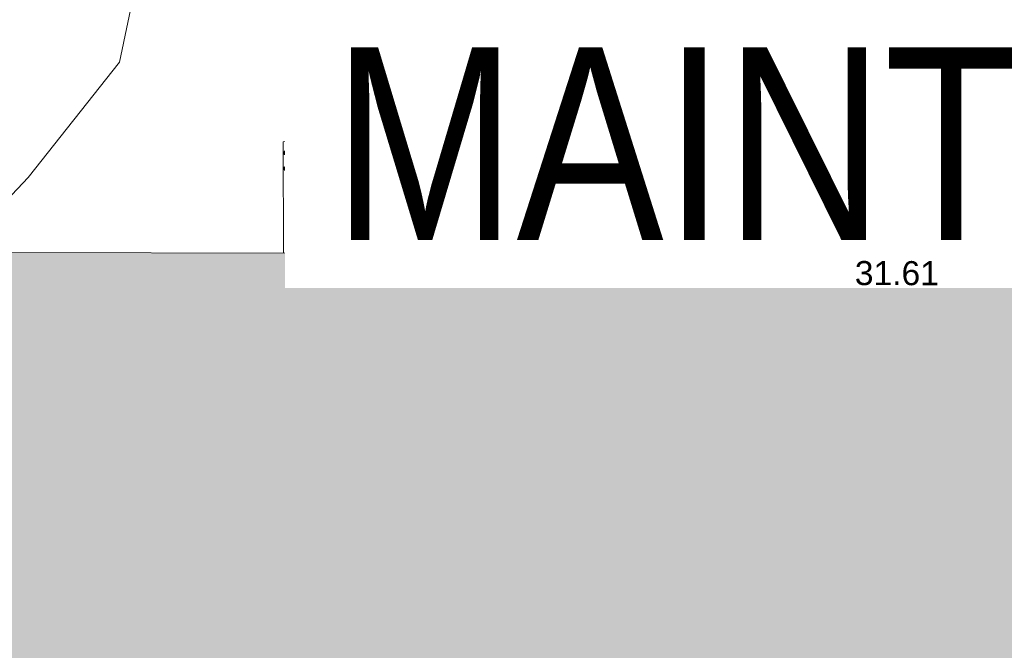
# Model space of a CAD drawing. Header units: millimetres. Extents: x -287732 to 520720, y -88450 to 287754.
# Tile 317 of 383: x 137511 to 152859, y 235432 to 245261. Entities that reach past the tile are written whole.
import ezdxf

# ---------------------------------------------------------------- set-up
doc = ezdxf.new("R2010")
doc.units = ezdxf.units.MM
doc.linetypes.add('IMPORT-UG_ELEC_STREET LIGHTING_QLB2 _2_', pattern=[2700, 1500, -300.0000000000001, 0, -250, 150, -300.0000000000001, 0, -200])
for name, color, linetype, lineweight, true_color in [('00_UAV_BUILDING_OUTLINE', 5, 'Continuous', 9, 0x0000ff), ('00_UAV_CONCRETE', 9, 'Continuous', 9, 0x808080), ('01_DTM_CONTOUR_MNR', 7, 'Continuous', 9, 0xa5a552), ('12333-PUM-2D-U-0001-C01 - Rev2_REVIT IMPORT_dwg', 7, 'Continuous', 9, 0x767676), ('A_RHA_Line', 7, 'Continuous', 9, 0x00a600)]:
    doc.layers.add(name, color=color, linetype=linetype, lineweight=lineweight, true_color=true_color)
doc.layers.add('A_RHA_Detail', color=7, linetype='Continuous', lineweight=9)
doc.layers.add('A_RHA_Text', color=7, linetype='Continuous', lineweight=9)
doc.styles.add('Arial Narrow', font='ARIALN.TTF', dxfattribs={"height": 3000})
doc.styles.add('Swis721 Lt BT_2', font='swissl.ttf', dxfattribs={"height": 375})

# ---------------------------------------------------------------- blocks, each defined once
blk = doc.blocks.new('12333-PUM-2D-U-0001-C01 - Rev2_REVIT IMPORT_dwg_MGS62954_T2_Galway_ITM_3d_Rev1-2077680-Site Location Plan Proposed')
at = {"layer": '00_UAV_CONCRETE', "color": 254, "true_color": 0xcccccc, "flags": 128}
blk.add_lwpolyline([(534067481.5402824, 725794161.7808993), (534067487.5120001, 725795379.016), (534064698.5120001, 725795468.016), (534064694.5120001, 725796002.0160003), (534064248.8888281, 725796012.4602933), (534059251.8118507, 725796129.5792848), (534059190.5120002, 725796131.0160003), (534056068.512, 725796220.0160002), (534054255.1806973, 725796255.034153), (534051304.5120001, 725796312.016), (534049258.4724205, 725796288.0549539), (534047803.5120002, 725796271.016), (534047776.6422582, 725794537.5899695)], dxfattribs=at)
at = {"layer": '01_DTM_CONTOUR_MNR', "color": 254, "true_color": 0xcccccc, "flags": 128}
for points in [[(534042694.6344109, 725794634.5133152), (534043819.7551172, 725795785.0268111), (534045273.3483781, 725797558.1944296), (534045888.9206645, 725800250.0991126), (534045896.3652062, 725801091.5896521), (534045870.0000001, 725801740.0000001), (534045238.5536042, 725801773.0508332), (534043445.5081338, 725802037.8935498)], [(534055093.9589713, 725794398.0351245), (534057022.0427784, 725795025.1543657), (534058458.1335705, 725795330.7838991), (534061556.7881728, 725795846.5008725)]]:
    blk.add_lwpolyline(points, dxfattribs=at)
at = {"layer": '00_UAV_BUILDING_OUTLINE', "color": 251, "true_color": 0x666666, "char_height": 375, "width": 1495.902363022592, "attachment_point": 1, "line_spacing_factor": 1.005061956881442, "style": 'Swis721 Lt BT_2'}
for s, insert, rotation in [('31.21', (534048647.8887686, 725795143.6669154), 358.90739533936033), ('31.41', (534053475.9399995, 725795035.0496109), 358.9073953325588), ('31.61', (534056680.7051261, 725794258.3492341), 358.90739533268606)]:
    blk.add_mtext(s, dxfattribs=dict(at, insert=insert, rotation=rotation))
at = {"layer": '00_UAV_CONCRETE', "color": 251, "true_color": 0x666666, "char_height": 375, "width": 1495.902363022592, "attachment_point": 1, "line_spacing_factor": 1.005061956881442, "style": 'Swis721 Lt BT_2'}
for s, insert, rotation in [('31.12', (534047765.4508709, 725796161.6681731), 0.6709567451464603), ('31.29', (534052758.1939582, 725796175.0282845), 358.89366990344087), ('31.42', (534057754.9371476, 725796062.8478109), 358.3848949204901)]:
    blk.add_mtext(s, dxfattribs=dict(at, insert=insert, rotation=rotation))
blk = doc.blocks.new('12333-PUM-2D-U-0001-C01 - Rev2_REVIT IMPORT_dwg-1620468-Site Location Plan Proposed')
blk.add_blockref('12333-PUM-2D-U-0001-C01 - Rev2_REVIT IMPORT_dwg_MGS62954_T2_Galway_ITM_3d_Rev1-2077680-Site Location Plan Proposed', (-533641079.6498471, -725615854.3561786))

msp = doc.modelspace()

# ---------------------------------------------------------------- hatches: boundary and pattern name
at = {"layer": 'A_RHA_Detail', "true_color": 0xc0c0c0}
h = msp.add_hatch(color=9, dxfattribs=at)
h.paths.add_polyline_path([(-80880.60083809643, -68502.79057078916), (-80400.865924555, -68483.41509113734), (-80400.865924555, -62984.64684185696), (-24474.85765177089, -63009.32043784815), (-24456.14471271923, -50840.30023858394), (-36622.55041039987, -50831.65104353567), (-36622.55041039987, -44228.57792613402), (-50959.0526582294, -44218.38599194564), (-50959.0526582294, -42573.78171514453), (-54563.9325804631, -42571.21897729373), (-54565.69773352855, -45054.17447474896), (-92408.82109321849, -45027.27149621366), (-92411.78875845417, -49201.74309222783), (-100061.9988811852, -49201.74309222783), (-100052.2214449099, -64852.82557838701), (-86120.90825229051, -64852.82557838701), (-86092.1662649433, -62957.90041523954), (-84861.10047608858, -62957.90041523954), (-84854.79052929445, -68240.109737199), (-80870.60226892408, -68240.10973722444)])
h.paths.add_polyline_path([(-137238.9269902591, -68461.9384092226), (-132719.7426408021, -68433.0633692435), (-132847.0731201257, -62850.04282283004), (-130454.6837966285, -62916.63108078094), (-130498.2830220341, -61355.85393642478), (-117581.136331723, -61423.42893438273), (-117492.3908565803, -49183.91309190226), (-125136.5200282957, -49178.47881952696), (-125133.572703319, -45032.61887136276), (-163007.1824077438, -45005.6942194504), (-163007.1824076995, -44090.2963411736), (-163123.8521269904, -44090.21339942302), (-163122.6389897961, -42383.75184302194), (-166563.8543419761, -42383.75184298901), (-166565.034908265, -44044.39824208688), (-193158.4656786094, -44025.49275805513), (-193195.152889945, -62863.65652504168), (-137269.7106414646, -62916.63108078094), (-137254.3708868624, -65679.90523788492)])
h.paths.add_polyline_path([(120310.9497607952, -32334.28230164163), (120312.4652266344, -31610.73011961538), (133451.2244789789, -31638.24899384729), (133469.2230092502, -19717.98315780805), (121295.7536929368, -19692.48606430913), (121319.8434528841, -8190.941560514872), (112277.0825930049, -8172.001674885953), (112263.1770823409, -14811.1234547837), (78285.85310969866, -14739.95861438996), (78292.82277619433, -8167.077575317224), (75241.99098605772, -8160.673431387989), (69355.76844233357, -8152.931592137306), (69353.6659720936, -9156.74635762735), (68372.60878945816, -9154.691552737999), (68372.60878945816, -13705.52853215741), (69333.7233474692, -13707.54156770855), (69325.07112547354, -16249.53369228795), (66623.4489111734, -16249.53369228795), (66619.79243935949, -17995.29925530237), (65989.07757494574, -17995.2992552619), (65985.44262772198, -19730.78799483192), (57152.23993377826, -19712.28702421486), (57127.42535098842, -31559.89463417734), (70277.87165424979, -31587.43801817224), (70277.87165431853, -32271.7414715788), (78263.96947909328, -32285.12944888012), (78266.62661740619, -31019.79372153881), (112335.8856506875, -31091.15111860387), (112335.8856506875, -32317.57330553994), (119781.4233959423, -32333.17321913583)])
h.paths.add_polyline_path([(7503.717409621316, -1791.439263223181), (15482.43097392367, -674.0213231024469), (15484.0826588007, 148.1327206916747), (56188.28042539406, 205.5276654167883), (56155.84326007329, 14338.3166313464), (18016.62665935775, 14236.48149539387), (17967.9025208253, 34313.18372071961), (21727.10644863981, 34324.0692624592), (21708.90974962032, 40608.10218321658), (18009.66447159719, 40608.10218321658), (17995.54603706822, 45483.75063442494), (9770.084204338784, 45420.6329473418), (3966.213879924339, 45446.76585222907), (3984.771235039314, 14176.56786832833), (1023.062455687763, 14176.56786837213), (-276.5134647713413, 14190.52623461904), (-231.6790044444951, 5968.135265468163), (-226.4491536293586, 193.7444677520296), (553.0869992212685, 183.4716499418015), (7477.609307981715, 143.2867586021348), (7488.638446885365, -674.0213231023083)])
h.paths.add_polyline_path([(77755.59663317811, 53.47451145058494), (77729.51881611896, 1699.844979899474), (94464.47132486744, 1659.976083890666), (94606.37913471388, 17991.390236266), (88810.4190114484, 18015.03260816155), (88799.89418497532, 14436.74271609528), (69413.88950349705, 14457.8773889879), (69377.35724448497, 99.62816357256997), (75241.99098605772, 67.32134432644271)])
h.paths.add_polyline_path([(61252.12079701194, 46453.95617366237), (105774.7348988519, 46472.68783506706), (105768.2642198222, 61852.61234306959), (92285.13876309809, 61852.61234306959), (92308.59670399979, 65784.30757140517), (96107.4668000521, 65767.60445243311), (96059.68081117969, 75209.20847378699), (101084.8427276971, 75071.88872764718), (104988.0046543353, 74765.36560406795), (108403.6894220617, 74363.8408943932), (112009.2703903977, 73787.25420861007), (115645.3524815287, 73049.69667206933), (116890.8108051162, 72761.69136252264), (120208.9929833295, 71893.18353872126), (120865.241739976, 71703.68484519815), (124135.6329506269, 70669.67317906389), (127435.6253142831, 69480.50055823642), (127820.4368670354, 69394.93141813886), (128274.3081769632, 69331.69585753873), (128731.8791144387, 69306.66104516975), (129189.9401488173, 69320.00258290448), (129645.2782985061, 69371.62688826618), (130094.6997111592, 69461.17185603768), (130535.0520071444, 69588.00939074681), (130963.246434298, 69751.24981927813), (131376.2795165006, 69949.74812590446), (131771.2541232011, 70182.11198903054), (132162.5575600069, 70460.5404660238), (132496.0921583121, 70741.69081113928), (132820.871367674, 71064.98072578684), (133117.4593294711, 71414.31364272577), (133383.77568926, 71787.23923950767), (133616.5473239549, 72178.5372844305), (133817.1647262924, 72590.54524898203), (133982.6025969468, 73017.89547513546), (134111.7005086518, 73457.59040801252), (134203.5529320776, 73906.54590458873), (134257.5155883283, 74361.61286216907), (134272.5462649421, 74819.5993153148), (134250.5259875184, 75277.29281745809), (134189.6227572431, 75731.48297747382), (134090.9274700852, 76178.98397757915), (133955.1324028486, 76616.65691993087), (133783.1900598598, 77041.43184345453), (133576.3064937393, 77450.32925647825), (133335.932843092, 77840.48103920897), (133063.7551572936, 78209.15055532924), (132761.6825665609, 78553.75185442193), (132431.8338935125, 78871.8678050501), (132076.5227905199, 79161.26705197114), (131698.2415080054, 79419.91966861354), (131299.6434187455, 79646.01139197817), (131093.5942456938, 79746.34209763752), (132146.0467355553, 83110.22226145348), (122787.7632953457, 86282.54285518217), (121604.3555412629, 82800.3591886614), (117095.9864227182, 83870.84033785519), (116841.9598400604, 83526.35449572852), (116120.5435466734, 91221.93611972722), (110237.7341284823, 91274.27491021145), (110194.3680786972, 90435.39030214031), (104988.0046543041, 90486.49901390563), (104973.2761846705, 94309.82427956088), (103746.1314668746, 94309.8242795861), (103839.9937121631, 122852.1474271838), (96365.09202306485, 122931.9599470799), (96350.3400238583, 123952.4168585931), (104555.5505249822, 123902.1925226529), (104607.3234458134, 120248.5396156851), (125502.5015002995, 120134.1933400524), (125662.0200253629, 137657.3796882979), (114479.5865733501, 137699.2256881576), (114382.306264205, 129149.9458158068), (104644.159003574, 129187.9975073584), (104577.9931702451, 126217.3903144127), (101184.4926406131, 126159.1566967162), (101264.6166812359, 135959.2655565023), (89967.23178808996, 135988.8856164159), (89927.63362986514, 125823.6463181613), (93630.53562302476, 125840.7948842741), (93580.65688892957, 122931.9599470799), (88697.38835376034, 122904.7310126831), (88679.3898954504, 95739.09143775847), (86378.25848996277, 95739.09143775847), (86378.18187189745, 96178.1008337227), (83279.50743284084, 96200.92083327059), (83273.62493422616, 95735.74732133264), (70169.67509619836, 95733.22421950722), (70166.26842742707, 96272.07409347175), (66674.99731294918, 96257.14073655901), (66654.74538556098, 95755.71092136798), (65784.77231079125, 95755.71092136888), (65887.65094984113, 117470.630565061), (53473.3427162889, 117487.9046429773), (53434.44066309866, 98570.46349063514), (40649.41626916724, 98570.46349063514), (40610.16711559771, 94406.01479078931), (38853.82372868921, 94410.36303440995), (38848.65589191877, 89463.65332729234), (40612.46601912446, 89518.45976927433), (40665.38257362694, 86257.73741128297), (38372.19584460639, 86305.72309285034), (38369.79374539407, 76901.0507917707), (50937.9512507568, 76944.40198294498), (50922.88567286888, 74598.78180889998), (56484.9061132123, 74588.85093771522), (56484.9061132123, 75194.85181995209), (92465.4037153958, 75233.0258166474), (92645.92783662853, 71766.64845094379), (89810.55521366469, 69362.83965827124), (85313.16173974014, 69360.94750420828), (85313.16173974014, 66907.4050808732), (75210.14498263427, 66903.15451589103), (75210.14498263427, 63815.70944550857), (70819.40014309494, 63815.70999200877), (70819.21601505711, 64253.35708059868), (69456.83415683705, 64253.35708059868), (69455.7195737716, 66901.99623166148), (61303.32856759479, 66898.5668068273), (61304.56054988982, 63970.32021231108), (70500.41048208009, 63970.32021219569), (70500.4088543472, 61852.59006207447), (61245.6438848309, 61848.69637488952), (61252.03558504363, 46656.49344428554)])
h.paths.add_polyline_path([(-17153.16561239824, 48569.32684293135), (-17153.16561224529, 60770.38083685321), (-29362.88357759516, 60774.70428694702), (-29362.88357759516, 67399.20394580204), (-43507.24466814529, 67405.01911303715), (-43488.5313307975, 69093.07334175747), (-45766.41866231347, 69109.32868388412), (-45794.3462003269, 67405.01911303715), (-47272.11273194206, 67404.2124544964), (-47272.44887633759, 66454.91798908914), (-86004.56386332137, 66468.63299519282), (-86006.66970787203, 60521.58362721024), (-92662.87722510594, 60521.58362721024), (-92665.2138765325, 50184.35611932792), (-79752.0168396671, 50179.78309939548), (-79752.016597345, 48591.4932381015), (-17157.7163123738, 48569.32845417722)])
h.paths.add_polyline_path([(-201056.4185878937, 48628.75479108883), (-138377.9751621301, 48634.64535779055), (-138377.9751621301, 50133.28201003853), (-125467.710581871, 50134.49626164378), (-125468.6909603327, 60566.1903686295), (-132186.8595614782, 60565.86652591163), (-132187.4203588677, 66533.0197876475), (-170643.3098734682, 66805.61809689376), (-170643.3098732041, 67738.78475848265), (-200340.0100486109, 67488.93693764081), (-200348.7171487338, 60827.78025104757), (-201057.5650552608, 60827.71357558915), (-201056.6510294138, 51102.04313372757)])
h.paths.add_polyline_path([(-240051.5126725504, 54769.19491160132), (-239444.490259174, 54811.10754483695), (-239186.5396223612, 54841.92927608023), (-238764.8191577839, 54940.98166103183), (-238382.4735933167, 55122.46891388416), (-237990.3402229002, 55354.87497234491), (-237269.2031023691, 55936.21515020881), (-237032.4836384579, 56225.56611516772), (-236793.0039602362, 56569.31473944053), (-236554.5880578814, 57004.26389721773), (-236432.7219585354, 57267.46508908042), (-236300.081527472, 57753.26238983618), (-236250.7285154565, 58017.17885684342), (-236235.6490609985, 58516.21786804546), (-236233.2538429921, 58987.85640053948), (-236213.7029795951, 59823.48083769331), (-236363.8287855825, 59820.86038205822), (-236634.0279869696, 60698.06075827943), (-236391.9547756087, 61432.19726339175), (-236225.4740089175, 61435.10319600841), (-236201.6036569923, 62637.68779596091), (-232563.5271750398, 62639.28734435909), (-232563.5271750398, 63049.03842404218), (-232732.1945866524, 63049.15302218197), (-232860.1521277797, 63457.95890274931), (-232731.606808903, 63914.24862697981), (-232560.8209656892, 63914.24862697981), (-232515.1276847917, 70598.00033009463), (-240628.6947849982, 70598.85496273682), (-240629.7923196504, 72350.98321577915), (-246412.6011212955, 72347.36085933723), (-246412.6011212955, 70616.45923936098), (-254449.5805725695, 70618.60952619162), (-254454.637144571, 70754.06491720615), (-254469.7140363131, 73191.66276250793), (-263883.2532625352, 73267.83063688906), (-263902.4181505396, 68260.74348553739), (-263714.8217520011, 68259.82096572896), (-263552.9672900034, 67819.65434396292), (-263719.0883117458, 67392.2068408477), (-263913.6298699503, 67392.20684284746), (-263956.7001913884, 58633.76423459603), (-260181.1963171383, 58611.22607638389), (-260192.3146983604, 56354.25111579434), (-257184.684388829, 56339.46086021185), (-257213.4419957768, 57092.93866021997), (-257338.5163846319, 57093.27331223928), (-257471.0109294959, 57531.74572308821), (-257338.5163845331, 58062.22513696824), (-257203.4956297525, 58064.06881289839), (-257173.5751889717, 58598.54056692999), (-256478.2273617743, 58575.27357994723), (-256478.2273617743, 58788.51859473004), (-256013.0091299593, 58911.92701534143), (-255397.0786664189, 58780.99767617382), (-255397.0786664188, 58595.982422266), (-243809.885361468, 58585.92793201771), (-243805.3570672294, 58352.04527760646), (-243740.939469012, 57884.52572680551), (-243619.0830608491, 57421.84877545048), (-243424.3877545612, 56943.65915412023), (-243247.1437899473, 56608.24157713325), (-243003.0710579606, 56249.99021479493), (-242732.2093200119, 55932.75703082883), (-242371.7230178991, 55603.12658811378), (-242141.255125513, 55424.88676767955), (-241804.9643037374, 55216.88439822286), (-241529.4640827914, 55077.02869055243), (-241100.6275144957, 54917.18295003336), (-240836.2134980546, 54840.82833176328), (-240453.4486195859, 54788.60784130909), (-240218.9578693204, 54777.28227442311)])
h.paths.add_polyline_path([(40276.69022552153, 59895.36417752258), (40328.62676029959, 69196.9439153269), (36588.99968785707, 69217.8245910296), (36619.46637569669, 74674.25962428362), (32264.36460078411, 74687.02318924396), (32233.48293867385, 69156.26826306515), (11916.69390495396, 69269.70959686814), (11966.66200111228, 78218.75165974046), (29087.509017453, 78123.15526808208), (29143.44567205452, 88141.1370047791), (15719.348796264, 88216.09212953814), (15732.60379610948, 90589.9978889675), (4594.294101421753, 90652.19003489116), (4525.129359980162, 78265.12250449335), (10096.76365553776, 78234.01258731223), (10077.43887221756, 74773.03821910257), (4547.641142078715, 74803.91453678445), (4465.579974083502, 60107.1600234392), (19125.89094760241, 60025.30234268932), (19139.86249374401, 62527.53804644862), (31738.59196305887, 62457.19146404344), (31724.55430858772, 59943.11609815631), (38369.79364225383, 59906.01157293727)])
h.paths.add_polyline_path([(-246083.0241259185, 72334.29150213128), (-246083.0594797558, 72334.30275087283), (-246208.2905500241, 72334.29150213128)])
h.paths.add_polyline_path([(-114575.3004830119, 112178.0758695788), (-114575.3246435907, 112178.0758695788), (-114707.2752166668, 115801.5811617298)])
h.paths.add_polyline_path([(-154699.9178765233, 101760.4080976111), (-114382.050333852, 101776.0542914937), (-114382.050333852, 106926.9360164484), (-113755.641395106, 106927.1792101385), (-113757.5507412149, 111847.2721531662), (-114431.6837526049, 111847.2721531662), (-114431.8097758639, 112178.0758695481), (-114575.3004830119, 112178.0758695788), (-114578.9984943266, 121707.2390833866), (-123056.9849702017, 121707.2390833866), (-123068.8201032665, 156452.7036899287), (-119381.2340625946, 156454.1348067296), (-119381.2340625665, 160165.8597952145), (-115501.031452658, 160167.3662801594), (-115503.3750945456, 166206.5793118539), (-132411.7987151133, 166599.6604729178), (-132411.8243278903, 166665.6603411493), (-135275.0124468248, 166664.5490317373), (-135275.0124468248, 166628.1883101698), (-135911.3205076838, 166628.1944502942), (-135911.3479256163, 166352.1604668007), (-152521.1633846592, 166345.7146753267), (-152518.3680955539, 159142.6836790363), (-150699.3133726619, 159117.9265656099), (-150758.5477087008, 122560.691203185), (-151059.2005266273, 122560.691203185), (-151061.0981347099, 121302.4374932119), (-154138.3148337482, 121372.6012653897), (-154138.3148337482, 121865.1834517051), (-154704.3888425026, 121867.2611370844), (-154688.5451973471, 119352.3937021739), (-154745.5933227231, 119352.3715636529), (-154745.5763474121, 118722.1532660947), (-160794.1544526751, 118748.7442832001), (-160794.1544526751, 119410.5425977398), (-163852.1622693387, 119422.408321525), (-163855.0715294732, 118762.2003111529), (-167568.6765459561, 118778.5256058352), (-166634.6619849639, 124395.1277019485), (-166930.050559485, 124500.0918161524), (-167568.6765459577, 124707.6250903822), (-168028.2173235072, 124841.3808647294), (-168630.5006276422, 124991.3056740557), (-169238.2056069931, 125117.4693074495), (-169850.3952285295, 125219.6772876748), (-170466.1255403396, 125297.7720169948), (-171089.11025998, 125351.8553033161), (-171704.4065937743, 125381.1774255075), (-172325.0479971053, 125386.3595015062), (-172782.2248668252, 125374.5832362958), (-173401.7764235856, 125337.4554476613), (-174109.844898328, 125263.4341236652), (-174634.1213722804, 125190.4100126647), (-175245.0145766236, 125080.719099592), (-176047.1958093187, 124895.7675260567), (-176665.4852587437, 124724.7228134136), (-177045.3001228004, 124609.1129151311), (-177631.5127792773, 124405.2077276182), (-176665.4852586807, 118818.5158794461), (-177558.9402083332, 118822.4435768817), (-177662.2853368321, 125263.4341236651), (-176365.3912351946, 126542.9270807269), (-159462.2970490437, 126319.910391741), (-157057.7396790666, 128609.0850976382), (-157060.6673204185, 136153.1661957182), (-158638.8016610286, 137740.2441626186), (-159352.3735831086, 137740.2441626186), (-161634.4140634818, 140201.1078539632), (-168727.9404945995, 140256.8191146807), (-171035.0401161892, 137942.8847305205), (-174184.1459014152, 137942.8847305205), (-176460.1167434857, 140292.2858551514), (-177341.6856934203, 140292.2858551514), (-177341.7113613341, 140358.4281613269), (-183428.5803825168, 140356.0660244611), (-185921.6385985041, 137917.4639994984), (-185921.6385985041, 131757.3091155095), (-186906.8767412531, 131756.9267733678), (-187725.3914540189, 130809.9989183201), (-187724.058890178, 127376.1828148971), (-186481.0281350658, 126304.5577463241), (-186479.4846754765, 122327.2959175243), (-185176.2828158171, 121059.4673825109), (-180304.1129154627, 121059.4673824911), (-180304.1136492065, 118802.0484409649), (-193555.3706955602, 118802.0484409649), (-193555.368699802, 133117.8341649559), (-192593.6442938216, 133118.2073819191), (-192593.6442938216, 134200.8158367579), (-192224.6284783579, 134200.9592041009), (-192225.5653014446, 136615.0101267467), (-192595.0012460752, 136615.0101267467), (-192595.4357332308, 137734.4745165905), (-193589.2709668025, 137734.4746851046), (-193589.2685988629, 147474.570583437), (-193163.2062206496, 147492.8644732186), (-192765.7252967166, 147531.087133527), (-192359.9383250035, 147589.5931622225), (-192199.8207947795, 147616.5827294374), (-191882.7548926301, 147682.9245600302), (-191568.5380070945, 147761.6632019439), (-191257.654638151, 147852.677242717), (-190828.6072909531, 148002.2045655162), (-190647.7999969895, 148070.9514233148), (-190349.7690789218, 148197.8750094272), (-190056.9509284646, 148336.4013817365), (-189769.797051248, 148486.3169427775), (-189405.3590254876, 148698.0567944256), (-189132.906026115, 148873.2749095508), (-188867.542109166, 149059.0543929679), (-188609.6764469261, 149255.1087866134), (-188354.9814055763, 149465.3525772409), (-188079.6339208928, 149713.879248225), (-187884.9836199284, 149901.8220103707), (-187545.928247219, 150265.8040604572), (-187446.29984479, 150378.3960832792), (-187241.3270201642, 150629.2310214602), (-187046.3599558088, 150887.9197697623), (-186861.6992771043, 151154.0634500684), (-186546.1373636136, 151669.829875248), (-186524.4196769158, 151707.0632450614), (-163675.2898318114, 151669.829875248), (-163687.5843045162, 148134.07679455), (-157303.6541541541, 148136.492106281), (-157303.6541541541, 155759.91501608), (-157557.4317586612, 155765.0384228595), (-157555.9168973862, 166678.0466575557), (-187009.2021991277, 166699.7464767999), (-187013.0952111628, 162054.4009359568), (-188707.17754695, 162044.5925187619), (-188705.9961892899, 155021.5333641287), (-188737.9999316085, 154650.5326604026), (-188799.0133969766, 154283.1866125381), (-188857.2045401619, 154035.4341107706), (-188966.1106131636, 153679.3368924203), (-189102.6200311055, 153332.8820747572), (-189265.8911675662, 152998.2056672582), (-189454.9174011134, 152677.371060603), (-189645.2484685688, 152421.3220123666), (-189916.9563410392, 152104.2450531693), (-190212.7041973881, 151809.4634871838), (-190530.6686598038, 151538.7947471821), (-190868.8893671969, 151293.9075915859), (-191225.281078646, 151076.3118324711), (-191597.6465194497, 150887.3490191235), (-192092.8415776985, 150682.5621956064), (-192519.2468154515, 150561.8451365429), (-192903.8930791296, 150482.240889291), (-193187.215491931, 150440.8868273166), (-193594.1866364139, 150407.1257787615), (-193594.5952989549, 151459.9895227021), (-205369.2399268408, 151455.4201247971), (-205354.4523517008, 113350.0822379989), (-207187.1580384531, 113349.3710182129), (-207184.3024929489, 105991.0636522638), (-205312.8748221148, 105991.1901500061), (-205311.2362476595, 101769.6553082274), (-175488.6451201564, 101781.2285901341), (-175488.6451201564, 110889.6985621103), (-154703.4627663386, 110897.5679794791), (-154700.2792295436, 102691.5597281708)])
h.paths.add_polyline_path([(193735.9435693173, 113047.8274774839), (208865.0938716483, 114991.0266430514), (208976.1154123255, 114126.6471160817), (216447.8967332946, 115086.3281915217), (216038.7305308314, 118271.9702413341), (232648.5073383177, 120405.3421626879), (233425.993615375, 114352.0734369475), (240632.2017567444, 115277.6440988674), (239854.8412683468, 121329.9334727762), (256406.8682407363, 123455.8879629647), (257091.7572256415, 118089.1198988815), (264572.2871227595, 119040.8180953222), (261877.8350555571, 138524.7609215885), (259178.7147038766, 138221.6086035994), (259197.3483655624, 137439.0084132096), (254686.1480587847, 136897.0007612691), (255412.6810205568, 131314.8303176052), (240852.7447969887, 129522.4514056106), (239771.0426543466, 137918.8519126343), (240649.5822431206, 138010.1984551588), (240062.3063116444, 142776.6750342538), (239165.7694642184, 142685.0143484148), (237630.9646614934, 151018.3171732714), (266172.8791088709, 154560.7889781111), (271297.1876944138, 142612.4006970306), (276531.7397502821, 144861.098714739), (274941.5029779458, 148527.9037281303), (302074.5307653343, 160134.9084326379), (300215.9323773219, 164320.1841173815), (301528.1613272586, 164907.0997989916), (300405.1237791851, 167477.8916353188), (299016.6944531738, 166945.7181824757), (295626.7488506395, 174518.754428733), (294333.0289184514, 177537.1551681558), (287288.8475947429, 174518.754428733), (289427.6893504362, 169661.0163463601), (272956.7816584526, 162557.1203578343), (271943.2187787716, 164897.4305293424), (267016.3118217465, 162764.0369715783), (268502.3094164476, 159357.0430143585), (265200.4029574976, 157946.4096681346), (226856.416695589, 153146.7821792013), (227510.3041274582, 148852.0205334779), (228280.9873165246, 141179.0007483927), (227302.3544112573, 141050.281300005), (227895.3788235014, 136433.1758633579), (228748.5501749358, 136523.8855003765), (229602.3077302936, 128023.7667641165), (217691.2359889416, 126493.8999679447), (217642.3600127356, 126874.433267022), (215138.5007311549, 126552.8357430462), (215194.9980427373, 126112.965074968), (215015.6132226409, 126089.924757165), (214840.9672575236, 127449.66446064), (192258.7012018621, 124549.1816390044), (193486.3576426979, 114991.0266430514)])
h.paths.add_polyline_path([(-78076.24187439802, 117605.5188722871), (-78076.23951902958, 117610.0871211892), (-78070.318122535, 129485.7330792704), (-74723.15926543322, 129478.385255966), (-74723.15926543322, 125435.7860624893), (-48015.64546086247, 125380.0246061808), (-47996.55031653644, 135872.5822179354), (-61198.15919578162, 135901.5630078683), (-74714.72264144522, 135923.5088764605), (-74723.6287602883, 131865.2975510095), (-78070.318122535, 131872.642169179), (-78062.97909487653, 149549.7689430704), (-58292.26570492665, 149541.5607197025), (-58292.26570491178, 148946.2407608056), (-37707.70924046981, 148937.6946533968), (-37703.30827430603, 159740.0672041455), (-44148.26955755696, 159742.7429641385), (-44148.26955755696, 162961.3319174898), (-49829.95437583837, 162961.3319174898), (-49830.92144130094, 160632.0129326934), (-78494.09026625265, 160643.9130440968), (-78494.09026625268, 161615.1537738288), (-78739.225852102, 161615.2555472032), (-78691.7919454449, 168187.9195488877), (-90844.57645036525, 168126.8149079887), (-90962.52567694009, 152686.7636277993), (-89064.97866809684, 152685.9758215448), (-89079.54115380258, 117610.0871211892), (-78374.80218507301, 117605.6428258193)])
h.paths.add_polyline_path([(69254.82576126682, 129235.9722870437), (69259.97086178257, 136167.789247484), (86068.0992678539, 136131.0235193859), (86008.66431381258, 164703.3084147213), (58789.63167882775, 164723.511581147), (58789.63167882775, 170119.2062865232), (54460.1632489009, 170122.4198087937), (54457.21717773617, 166153.279245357), (47042.2151650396, 166158.7829869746), (47041.10931533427, 164668.9097040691), (39173.27935198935, 164674.7495545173), (39172.83712618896, 164078.9539098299), (17014.87910992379, 164095.4005254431), (17002.38841206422, 147267.1142245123), (12659.63471563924, 147267.1142245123), (12653.60087534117, 139137.9291796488), (17031.41608901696, 139134.6797717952), (17024.5879174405, 129935.3194463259), (39191.34773726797, 129918.8662983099), (39191.34773726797, 129258.2867272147), (69014.0340609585, 129236.1510132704)])
h.paths.add_polyline_path([(39265.62356917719, 139467.8223435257), (33050.91021530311, 139484.1586867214), (33087.56357182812, 153427.9220784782), (39277.60130889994, 153411.6505991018), (39277.60130890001, 152830.3127277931), (43058.29603858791, 152820.3745823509), (43024.83899408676, 140092.5601633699), (39267.2657899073, 140092.5601633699)])
h.paths.add_polyline_path([(1979.548949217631, 189123.2414339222), (18699.10403225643, 189180.0465563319), (18678.46874730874, 195253.6675675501), (24349.02704561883, 195272.9334348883), (24334.96888372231, 199550.7690688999), (28829.78348974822, 199566.0403168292), (28798.3577216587, 208815.6446464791), (24334.949615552, 208806.151404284), (24333.90624841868, 209113.2475694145), (16811.59093053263, 209087.6903002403), (16806.58456499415, 208843.5909093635), (6772.293057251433, 208809.4991440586), (6797.166076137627, 201488.5780549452), (-8471.058649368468, 201436.7038490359), (-8471.058649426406, 200429.0172028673), (-11856.09020770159, 200417.5164702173), (-11823.72827009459, 190892.3684138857), (-7614.729360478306, 190906.6685966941), (-7614.729360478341, 190170.8290169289), (-4608.619189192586, 190169.2993656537), (-4608.238782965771, 190916.8832264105), (1973.379031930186, 190939.2444180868), (1977.122761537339, 189837.3456693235)])
h.paths.add_polyline_path([(-20506.22133143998, 190640.0286460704), (-20122.28942212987, 206347.1214480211), (-41550.34215551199, 207015.2557957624), (-41462.26177903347, 210449.6195896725), (-31391.41053372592, 210152.0276719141), (-31078.64493155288, 223862.5743669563), (-44305.08575743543, 224230.7972280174), (-44490.79956591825, 211865.5542346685), (-47510.12209648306, 211942.9901385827), (-47722.57925071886, 203659.0205614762), (-47076.06680548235, 203635.3001465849), (-47175.4684425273, 199531.9403872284), (-46801.21126120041, 199520.4703269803), (-46873.68175963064, 195478.5899481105), (-44600.40472248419, 195425.2559779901), (-44685.88459507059, 192243.2795180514), (-38073.99929115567, 192135.6564362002), (-38104.39995468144, 191126.972250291), (-21537.79264466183, 190668.5723412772)])
h.paths.add_polyline_path([(16801.02360973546, 195961.500137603), (9656.615133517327, 196015.1086063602), (9643.838150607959, 199513.9922857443), (11631.77992468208, 199485.8321209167), (11631.7920940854, 203322.2460456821), (16806.58456511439, 203391.4855728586), (16801.0407710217, 195984.4293109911)])
h.paths.add_polyline_path([(122084.9264926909, 200536.2570557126), (122088.1805162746, 206386.1947929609), (125211.1061638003, 206386.1947929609), (125211.1162733, 206645.8932837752), (126202.7098976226, 206645.8932838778), (126203.0204769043, 207041.0477229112), (130401.4034741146, 206979.0758390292), (130444.2691124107, 209883.280297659), (126202.8383603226, 209945.8832030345), (126203.0204769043, 214624.1281189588), (127364.791950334, 214624.1281190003), (127365.2106673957, 225380.2058567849), (126159.8599207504, 225380.2527798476), (126207.4133336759, 241475.3410923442), (119482.5411291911, 241495.8747898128), (119479.2041949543, 246182.0096278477), (109943.9121324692, 246175.2196735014), (109953.2702601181, 233033.381429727), (115000.5285021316, 233033.3814296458), (114999.579292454, 208653.4991933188), (112026.3032630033, 208653.4991933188), (112024.3519988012, 200538.6761891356), (122024.6079402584, 200536.2715596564)])
h.paths.add_polyline_path([(30087.05071580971, 200986.75440713), (38030.67179071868, 201028.6865660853), (38030.67179071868, 202922.9731660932), (38109.89531492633, 202923.3913649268), (38067.25569096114, 208827.6066631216), (38013.35839378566, 208827.6672237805), (38012.38630971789, 209012.5383931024), (30044.90685988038, 208970.480297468), (30076.83023715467, 202922.9203834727)])
h.paths.add_polyline_path([(195986.2599417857, 205661.5722736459), (202896.8751332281, 206052.0074670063), (202676.8862551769, 209945.7611691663), (195766.2710618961, 209555.3259759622)])
h.paths.add_polyline_path([(-91652.40581580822, 206392.6172135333), (-79454.24421187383, 206432.5105635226), (-79629.29258199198, 238245.6998510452), (-68904.21147484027, 238215.095164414), (-68918.55832832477, 246312.9061543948), (-68918.56040493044, 246314.0782553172), (-68756.515268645, 246312.9061543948), (-68755.20581930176, 246638.9786699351), (-79620.07671794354, 246651.3624133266), (-79606.5628449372, 247343.5411849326), (-82154.50636787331, 247318.0695596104), (-82154.50636787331, 247488.1275895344), (-91640.64698348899, 247472.5371040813), (-91638.72040628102, 246846.4753752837), (-131470.3702759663, 246641.42150215), (-131470.3702759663, 250159.5419305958), (-142857.1087886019, 250176.7939677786), (-142864.0554935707, 246220.0701029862), (-165118.8027587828, 246272.3986783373), (-165040.0492656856, 253907.936045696), (-178677.4727934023, 253929.5079730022), (-178699.5521575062, 238176.7234097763), (-138599.3373496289, 238209.4781454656), (-138548.4479938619, 206627.5237025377), (-126646.6702863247, 206572.2299428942), (-126666.6805510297, 234825.8818836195), (-124962.7180531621, 234825.9534805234), (-124969.0241559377, 234688.4891474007), (-91595.61129713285, 234664.3133306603), (-91650.87307429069, 207155.5994723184)])
h.paths.add_polyline_path([(142123.7078574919, 209113.5383730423), (152768.4446292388, 209127.3137314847), (152745.2992288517, 227012.63380935), (142100.5623961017, 226998.8584508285), (142121.8067345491, 210582.5602643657)])
h.paths.add_polyline_path([(168998.8561129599, 209274.9592350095), (169026.8416078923, 226860.3446540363), (161686.6780314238, 226876.6646907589), (161647.6783165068, 209291.3037608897), (168846.6177107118, 209275.2977201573)])
h.paths.add_polyline_path([(49761.46820719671, 218476.5678095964), (49794.00484360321, 223316.1680811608), (41274.07755982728, 223363.4010619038), (41273.58999769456, 223290.8795634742), (32187.30576796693, 223351.9666549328), (32202.10532419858, 225553.2987454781), (20081.83724695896, 225634.7833114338), (20035.26675877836, 218707.7438801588), (31566.33951793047, 218630.2204881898), (31566.12891731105, 218598.8950898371), (49750.1971391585, 218476.6435849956)])
h.paths.add_polyline_path([(162361.9830851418, 234154.05208666), (162366.6425722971, 241589.9129272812), (135261.102696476, 241630.986197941), (135249.088870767, 234197.8735112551), (160249.0277027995, 234157.4671671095)])
h.paths.add_polyline_path([(176458.8604389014, 246709.5724700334), (176516.2484477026, 252173.1529804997), (168884.2833866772, 252253.3171281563), (168934.86529241, 257068.9279575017), (164355.0504715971, 257117.0331241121), (164296.1746742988, 251511.808811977), (164416.8965511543, 251510.5407811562), (164367.8024342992, 246836.573754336), (171460.1142273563, 246762.0779818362)])

# ---------------------------------------------------------------- linework, layer by layer
at = {"layer": 'A_RHA_Line', "color": 7}
for p, q in [((141950.029844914, 241622.911435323), (136954.0675889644, 241630.9861979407)), ((146945.9921006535, 241614.8366727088), (141950.0298449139, 241622.911435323)), ((151941.954356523, 241606.7619103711), (146945.9921006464, 241614.836672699)), ((156937.9166124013, 241598.6871476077), (151941.9543565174, 241606.7619103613))]:
    msp.add_line(p, q, dxfattribs=at)

# ---------------------------------------------------------------- block references
at = {"layer": '12333-PUM-2D-U-0001-C01 - Rev2_REVIT IMPORT_dwg', "color": 254, "linetype": 'IMPORT-UG_ELEC_STREET LIGHTING_QLB2 _2_', "true_color": 0xffd4d4, "rotation": 0.9999999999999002}
msp.add_blockref('12333-PUM-2D-U-0001-C01 - Rev2_REVIT IMPORT_dwg-1620468-Site Location Plan Proposed', (-261895.0770586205, 55869.5817132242), dxfattribs=at)

# ---------------------------------------------------------------- next in the draw order: texts
at = {"layer": 'A_RHA_Text', "lineweight": 35, "insert": (142394.2793933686, 244829.3976035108), "char_height": 3000, "width": 30704.63125, "attachment_point": 1, "style": 'Arial Narrow', "bg_fill": 3, "box_fill_scale": 1.25, "bg_fill_color": 256, "bg_fill_true_color": 13158600, "bg_fill_transparency": 0}
msp.add_mtext('MAINTENANCE', dxfattribs=at)

doc.saveas('drawing.dxf')
